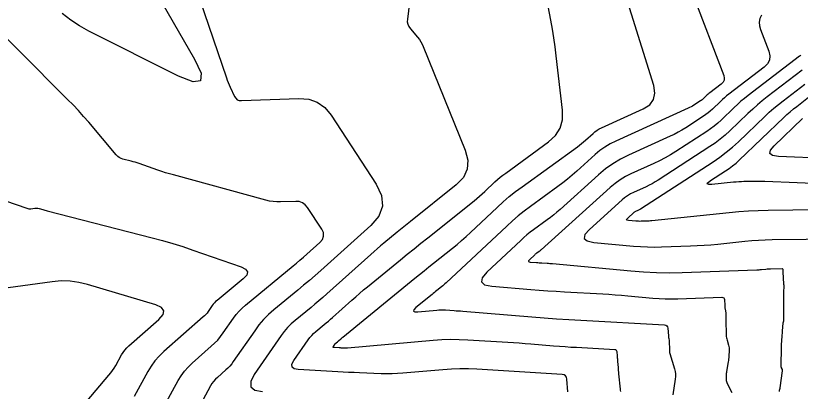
# Model space of a CAD drawing. Extents: x 1354696 to 1366163, y 660729 to 670380.
# Drawn here: x 1360664.7 to 1360773.5, y 664448.6 to 664500.6 of the extents above; entities that cross this region are included whole.
import ezdxf

# ---------------------------------------------------------------- set-up
doc = ezdxf.new("R2010")
doc.units = 0
doc.layers.add('R_Contours', color=7, linetype='Continuous')

msp = doc.modelspace()

# ---------------------------------------------------------------- linework, layer by layer
at = {"layer": 'R_Contours'}
for points in [[(1360686, 664515.45), (1360693.97, 664492.01), (1360694.08, 664491.69), (1360694.21, 664491.36), (1360694.34, 664491.04), (1360694.49, 664490.72), (1360695.07, 664489.46), (1360695.25, 664489.19), (1360695.47, 664488.99), (1360695.74, 664488.88), (1360696.06, 664488.86), (1360704.01, 664489.16), (1360705.37, 664489.06), (1360706.56, 664488.64), (1360707.6, 664487.91), (1360708.47, 664486.86), (1360714.74, 664477.28), (1360715.47, 664475.72), (1360715.59, 664474.25), (1360715.1, 664472.86), (1360713.99, 664471.55), (1360707.04, 664465.32), (1360706.26, 664464.63), (1360705.47, 664463.94), (1360704.67, 664463.26), (1360703.87, 664462.59), (1360700.55, 664459.87), (1360699.81, 664459.21), (1360699.11, 664458.51), (1360698.47, 664457.76), (1360697.88, 664456.96), (1360694.92, 664452.68), (1360694.69, 664452.37), (1360694.44, 664452.07), (1360694.17, 664451.79), (1360693.89, 664451.52), (1360692.71, 664450.49), (1360692.43, 664450.23), (1360692.18, 664449.94), (1360691.95, 664449.63), (1360691.75, 664449.3), (1360689.98, 664446.05)], [(1360681.34, 664508.85), (1360689.53, 664494.63), (1360690.44, 664492.65), (1360690.38, 664491.6), (1360689.33, 664491.48), (1360687.31, 664492.27), (1360674.89, 664498.5), (1360673.59, 664499.22), (1360672.37, 664500.03), (1360671.21, 664500.94)], [(1360748.63, 664448.56), (1360748.6, 664448.72), (1360748.58, 664448.88), (1360748.37, 664451), (1360748.37, 664451.09), (1360748.36, 664451.19), (1360748.35, 664451.28), (1360748.34, 664451.37), (1360748.32, 664451.74), (1360748.32, 664451.83), (1360748.31, 664451.93), (1360748.3, 664452.02), (1360748.29, 664452.11), (1360748.22, 664452.9), (1360748.21, 664453.04), (1360748.19, 664453.18), (1360748.18, 664453.32), (1360748.17, 664453.47), (1360748.12, 664454.03), (1360748.09, 664454.15), (1360748.02, 664454.24), (1360747.93, 664454.3), (1360747.81, 664454.33), (1360742.49, 664454.62), (1360741.7, 664454.66), (1360740.91, 664454.72), (1360740.12, 664454.77), (1360739.32, 664454.84), (1360736.15, 664455.1), (1360735.36, 664455.16), (1360734.57, 664455.22), (1360733.78, 664455.28), (1360732.98, 664455.33), (1360727.41, 664455.67), (1360726.22, 664455.72), (1360725.03, 664455.73), (1360723.84, 664455.69), (1360722.64, 664455.61), (1360710.74, 664454.55), (1360710.64, 664454.54), (1360710.54, 664454.54), (1360710.45, 664454.54), (1360710.35, 664454.54), (1360709.97, 664454.56), (1360709.87, 664454.56), (1360709.77, 664454.57), (1360709.68, 664454.57), (1360709.58, 664454.58), (1360708.89, 664454.62), (1360708.81, 664454.63), (1360708.78, 664454.66), (1360708.77, 664454.71), (1360708.81, 664454.78), (1360709.06, 664455.15), (1360709.09, 664455.18), (1360709.12, 664455.22), (1360709.16, 664455.26), (1360709.19, 664455.29), (1360709.34, 664455.41), (1360709.38, 664455.44), (1360709.42, 664455.47), (1360709.45, 664455.51), (1360709.49, 664455.54), (1360709.83, 664455.84), (1360709.9, 664455.9), (1360709.97, 664455.96), (1360710.04, 664456.02), (1360710.11, 664456.08), (1360720.1, 664464.25), (1360720.74, 664464.77), (1360721.39, 664465.29), (1360722.04, 664465.82), (1360722.69, 664466.34), (1360725.29, 664468.42), (1360725.93, 664468.94), (1360726.56, 664469.48), (1360727.19, 664470.03), (1360727.8, 664470.59), (1360731.5, 664474.07), (1360732.33, 664474.82), (1360733.18, 664475.55), (1360734.06, 664476.25), (1360734.95, 664476.92), (1360742.62, 664482.48), (1360742.9, 664482.69), (1360743.18, 664482.91), (1360743.46, 664483.14), (1360743.73, 664483.38), (1360744.79, 664484.33), (1360745.06, 664484.56), (1360745.35, 664484.76), (1360745.65, 664484.95), (1360745.97, 664485.1), (1360751.76, 664487.73), (1360752.65, 664488.29), (1360753.19, 664489.02), (1360753.37, 664489.9), (1360753.2, 664490.95), (1360748.45, 664506.22)], [(1360741.31, 664448.47), (1360741.17, 664450.26), (1360741.11, 664450.52), (1360740.98, 664450.71), (1360740.79, 664450.84), (1360740.52, 664450.89), (1360728.69, 664451.62), (1360727.51, 664451.67), (1360726.33, 664451.67), (1360725.16, 664451.64), (1360723.98, 664451.55), (1360718.44, 664451.06), (1360717.69, 664451.01), (1360716.93, 664450.98), (1360716.18, 664450.97), (1360715.42, 664450.99), (1360712.41, 664451.11), (1360711.65, 664451.15), (1360710.9, 664451.18), (1360710.14, 664451.22), (1360709.39, 664451.26), (1360703.93, 664451.58), (1360703.36, 664451.69), (1360703.06, 664451.93), (1360703.05, 664452.31), (1360703.32, 664452.83), (1360705.31, 664455.72), (1360705.54, 664456.03), (1360705.79, 664456.32), (1360706.05, 664456.58), (1360706.34, 664456.84), (1360707.52, 664457.81), (1360707.81, 664458.05), (1360708.1, 664458.3), (1360708.39, 664458.55), (1360708.67, 664458.8), (1360711.34, 664461.19), (1360711.88, 664461.67), (1360712.43, 664462.14), (1360712.98, 664462.61), (1360713.54, 664463.07), (1360718.09, 664466.79), (1360719.03, 664467.56), (1360719.98, 664468.33), (1360720.93, 664469.09), (1360721.88, 664469.86), (1360728.3, 664474.99), (1360728.67, 664475.3), (1360729.05, 664475.61), (1360729.41, 664475.93), (1360729.77, 664476.26), (1360731.19, 664477.6), (1360731.55, 664477.92), (1360731.92, 664478.24), (1360732.3, 664478.54), (1360732.69, 664478.83), (1360738.62, 664483.14), (1360739.58, 664484.02), (1360740.23, 664485.05), (1360740.55, 664486.21), (1360740.55, 664487.52), (1360739.69, 664495.09), (1360739.54, 664496.33), (1360739.36, 664497.56), (1360739.16, 664498.79), (1360738.94, 664500.01), (1360738, 664504.9)], [(1360719.52, 664504.03), (1360719.05, 664500.18), (1360719.04, 664499.8), (1360719.1, 664499.45), (1360719.24, 664499.13), (1360719.46, 664498.82), (1360720.47, 664497.65), (1360720.71, 664497.35), (1360720.92, 664497.03), (1360721.11, 664496.7), (1360721.26, 664496.35), (1360727.08, 664481.98), (1360727.44, 664480.6), (1360727.35, 664479.34), (1360726.81, 664478.2), (1360725.82, 664477.17), (1360719.5, 664472.11), (1360719.03, 664471.74), (1360718.57, 664471.36), (1360718.1, 664470.99), (1360717.64, 664470.61), (1360715.79, 664469.1), (1360715.33, 664468.72), (1360714.88, 664468.34), (1360714.43, 664467.95), (1360713.98, 664467.55), (1360707.86, 664462.06), (1360707.32, 664461.59), (1360706.79, 664461.12), (1360706.24, 664460.66), (1360705.69, 664460.2), (1360703.48, 664458.38), (1360702.95, 664457.91), (1360702.45, 664457.41), (1360701.99, 664456.87), (1360701.57, 664456.3), (1360697.82, 664450.89), (1360697.33, 664449.92), (1360697.35, 664449.2), (1360697.9, 664448.74), (1360698.97, 664448.54)], [(1360758.51, 664503.85), (1360762.9, 664492.34), (1360762.98, 664492), (1360762.95, 664491.69), (1360762.81, 664491.41), (1360762.56, 664491.16), (1360760.96, 664489.93), (1360760.85, 664489.84), (1360760.74, 664489.75), (1360760.63, 664489.66), (1360760.53, 664489.56), (1360760.12, 664489.17), (1360760.01, 664489.07), (1360759.91, 664488.98), (1360759.79, 664488.9), (1360759.68, 664488.82), (1360758.77, 664488.23), (1360758.58, 664488.11), (1360758.38, 664488), (1360758.18, 664487.89), (1360757.97, 664487.8), (1360747.93, 664483.25), (1360747.17, 664482.87), (1360746.44, 664482.43), (1360745.75, 664481.94), (1360745.1, 664481.39), (1360742.55, 664479.1), (1360741.91, 664478.53), (1360741.25, 664477.99), (1360740.58, 664477.46), (1360739.89, 664476.94), (1360736.1, 664474.2), (1360735.25, 664473.56), (1360734.42, 664472.89), (1360733.61, 664472.2), (1360732.82, 664471.48), (1360724.42, 664463.6), (1360724.26, 664463.46), (1360724.11, 664463.32), (1360723.95, 664463.18), (1360723.78, 664463.05), (1360723.13, 664462.53), (1360722.96, 664462.4), (1360722.8, 664462.26), (1360722.64, 664462.13), (1360722.48, 664462), (1360720.24, 664460.18), (1360719.94, 664459.88), (1360719.88, 664459.69), (1360720.06, 664459.59), (1360720.48, 664459.59), (1360723.12, 664459.82), (1360723.42, 664459.84), (1360723.72, 664459.85), (1360724.02, 664459.85), (1360724.32, 664459.84), (1360725.52, 664459.76), (1360725.83, 664459.74), (1360726.13, 664459.72), (1360726.43, 664459.7), (1360726.73, 664459.67), (1360736.31, 664458.88), (1360738.01, 664458.74), (1360739.71, 664458.62), (1360741.41, 664458.51), (1360743.11, 664458.41), (1360754.68, 664457.77), (1360754.87, 664457.74), (1360755.01, 664457.65), (1360755.1, 664457.52), (1360755.14, 664457.33), (1360755.24, 664456.25), (1360755.25, 664456.17), (1360755.26, 664456.08), (1360755.27, 664456), (1360755.28, 664455.92), (1360755.33, 664455.58), (1360755.34, 664455.5), (1360755.35, 664455.42), (1360755.36, 664455.33), (1360755.36, 664455.25), (1360755.37, 664454.58), (1360755.37, 664454.51), (1360755.38, 664454.44), (1360755.38, 664454.38), (1360755.38, 664454.31), (1360755.41, 664453.93), (1360755.41, 664453.91), (1360755.41, 664453.89), (1360755.41, 664453.86), (1360755.41, 664453.85), (1360755.41, 664453.84), (1360755.42, 664453.83), (1360755.42, 664453.82), (1360756.07, 664451.69), (1360756.16, 664451.33), (1360756.21, 664450.97), (1360756.22, 664450.6), (1360756.18, 664450.24), (1360755.86, 664448.07)], [(1360682.79, 664441.87), (1360687.26, 664450.04), (1360687.67, 664450.71), (1360688.13, 664451.34), (1360688.65, 664451.93), (1360689.22, 664452.48), (1360691.87, 664454.8), (1360692.32, 664455.22), (1360692.75, 664455.67), (1360693.14, 664456.15), (1360693.51, 664456.65), (1360694.93, 664458.7), (1360695.3, 664459.2), (1360695.71, 664459.67), (1360696.14, 664460.11), (1360696.61, 664460.52), (1360703.22, 664465.96), (1360703.7, 664466.35), (1360704.16, 664466.75), (1360704.63, 664467.15), (1360705.09, 664467.56), (1360706.92, 664469.21), (1360707.28, 664469.63), (1360707.44, 664470.08), (1360707.4, 664470.56), (1360707.17, 664471.06), (1360705.2, 664474.06), (1360704.89, 664474.44), (1360704.51, 664474.71), (1360704.07, 664474.86), (1360703.58, 664474.9), (1360701.48, 664474.82), (1360700.96, 664474.82), (1360700.44, 664474.86), (1360699.93, 664474.94), (1360699.42, 664475.05), (1360686.61, 664478.56), (1360686.07, 664478.71), (1360685.53, 664478.87), (1360685, 664479.04), (1360684.47, 664479.22), (1360681.85, 664480.13), (1360681.58, 664480.23), (1360681.3, 664480.31), (1360681.03, 664480.39), (1360680.75, 664480.47), (1360679.62, 664480.76), (1360679.36, 664480.85), (1360679.11, 664480.98), (1360678.89, 664481.14), (1360678.69, 664481.34), (1360674.87, 664485.86), (1360674.16, 664486.68), (1360673.44, 664487.48), (1360672.7, 664488.27), (1360671.94, 664489.04), (1360658.4, 664502.61)], [(1360768.12, 664500.73), (1360767.92, 664500.23), (1360767.84, 664499.73), (1360767.87, 664499.23), (1360768.01, 664498.71), (1360769.15, 664495.72), (1360769.31, 664495.08), (1360769.25, 664494.49), (1360768.99, 664493.97), (1360768.52, 664493.5), (1360763.62, 664489.75), (1360763.31, 664489.51), (1360763.02, 664489.26), (1360762.73, 664489), (1360762.44, 664488.74), (1360761.33, 664487.67), (1360761.04, 664487.41), (1360760.74, 664487.16), (1360760.44, 664486.93), (1360760.12, 664486.71), (1360757.64, 664485.1), (1360757.11, 664484.78), (1360756.57, 664484.47), (1360756.03, 664484.18), (1360755.46, 664483.92), (1360749.71, 664481.31), (1360748.59, 664480.75), (1360747.52, 664480.11), (1360746.51, 664479.39), (1360745.55, 664478.59), (1360740.22, 664473.78), (1360739.79, 664473.4), (1360739.34, 664473.03), (1360738.89, 664472.67), (1360738.42, 664472.32), (1360736.55, 664470.96), (1360736.09, 664470.62), (1360735.63, 664470.26), (1360735.19, 664469.88), (1360734.77, 664469.49), (1360730.06, 664465.08), (1360729.41, 664464.31), (1360729.31, 664463.73), (1360729.75, 664463.33), (1360730.74, 664463.13), (1360736.17, 664462.68), (1360737.34, 664462.59), (1360738.51, 664462.51), (1360739.68, 664462.43), (1360740.85, 664462.36), (1360746.13, 664462.07), (1360747, 664462.02), (1360747.87, 664461.96), (1360748.74, 664461.89), (1360749.61, 664461.81), (1360753.07, 664461.49), (1360753.94, 664461.42), (1360754.81, 664461.38), (1360755.68, 664461.37), (1360756.55, 664461.39), (1360762.65, 664461.6), (1360762.8, 664461.58), (1360762.91, 664461.52), (1360762.98, 664461.42), (1360763.01, 664461.27), (1360763.04, 664460.48), (1360763.05, 664460.36), (1360763.06, 664460.24), (1360763.07, 664460.11), (1360763.09, 664459.99), (1360763.18, 664459.41), (1360763.19, 664459.33), (1360763.2, 664459.25), (1360763.2, 664459.17), (1360763.2, 664459.1), (1360763.21, 664458.78), (1360763.21, 664458.7), (1360763.21, 664458.63), (1360763.21, 664458.55), (1360763.22, 664458.47), (1360763.25, 664456.36), (1360763.26, 664456.18), (1360763.28, 664456), (1360763.32, 664455.82), (1360763.37, 664455.64), (1360763.58, 664454.94), (1360763.62, 664454.77), (1360763.65, 664454.59), (1360763.67, 664454.41), (1360763.66, 664454.23), (1360763.61, 664453.43), (1360763.6, 664453.23), (1360763.58, 664453.04), (1360763.56, 664452.85), (1360763.52, 664452.65), (1360763.3, 664451.32), (1360763.28, 664451.18), (1360763.26, 664451.04), (1360763.25, 664450.9), (1360763.25, 664450.76), (1360763.24, 664450.19), (1360763.25, 664450.05), (1360763.28, 664449.91), (1360763.32, 664449.78), (1360763.38, 664449.65), (1360764.04, 664448.4)], [(1360773.58, 664495.15), (1360773.49, 664495.09), (1360773.41, 664495.02), (1360766.28, 664489.56), (1360765.78, 664489.17), (1360765.3, 664488.77), (1360764.82, 664488.35), (1360764.36, 664487.92), (1360762.53, 664486.17), (1360762.07, 664485.74), (1360761.58, 664485.34), (1360761.08, 664484.96), (1360760.56, 664484.6), (1360756.27, 664481.82), (1360755.53, 664481.36), (1360754.78, 664480.93), (1360754.01, 664480.53), (1360753.22, 664480.16), (1360750.05, 664478.72), (1360749.28, 664478.34), (1360748.54, 664477.89), (1360747.84, 664477.39), (1360747.18, 664476.84), (1360737.58, 664468.18), (1360737.51, 664468.12), (1360737.44, 664468.06), (1360737.37, 664468), (1360737.3, 664467.95), (1360737, 664467.73), (1360736.92, 664467.68), (1360736.85, 664467.62), (1360736.78, 664467.56), (1360736.71, 664467.5), (1360735.97, 664466.8), (1360735.86, 664466.67), (1360735.85, 664466.58), (1360735.92, 664466.52), (1360736.07, 664466.49), (1360736.94, 664466.41), (1360737.12, 664466.4), (1360737.31, 664466.39), (1360737.5, 664466.37), (1360737.68, 664466.36), (1360738.43, 664466.32), (1360738.61, 664466.31), (1360738.8, 664466.3), (1360738.99, 664466.28), (1360739.17, 664466.27), (1360750.03, 664465.25), (1360751.8, 664465.12), (1360753.57, 664465.04), (1360755.35, 664465.01), (1360757.13, 664465.05), (1360767.48, 664465.4), (1360767.64, 664465.41), (1360767.8, 664465.42), (1360767.96, 664465.43), (1360768.12, 664465.44), (1360768.76, 664465.51), (1360768.92, 664465.53), (1360769.08, 664465.54), (1360769.24, 664465.54), (1360769.4, 664465.55), (1360771.01, 664465.57), (1360771.05, 664465.56), (1360771.07, 664465.55), (1360771.09, 664465.52), (1360771.1, 664465.48), (1360771.1, 664465.31), (1360771.1, 664465.27), (1360771.1, 664465.23), (1360771.1, 664465.19), (1360771.11, 664465.15), (1360771.21, 664463.4), (1360771.22, 664463.29), (1360771.22, 664463.18), (1360771.22, 664463.07), (1360771.22, 664462.96), (1360771.2, 664462.51), (1360771.2, 664462.4), (1360771.2, 664462.28), (1360771.19, 664462.17), (1360771.19, 664462.06), (1360771.18, 664458.31), (1360771.17, 664458.28), (1360771.17, 664458.25), (1360771.17, 664458.23), (1360771.16, 664458.2), (1360771.13, 664458.1), (1360771.12, 664458.08), (1360771.12, 664458.05), (1360771.11, 664458.03), (1360771.11, 664458), (1360771.02, 664456.95), (1360771, 664456.76), (1360770.99, 664456.58), (1360770.98, 664456.39), (1360770.97, 664456.21), (1360770.89, 664455), (1360770.89, 664454.98), (1360770.89, 664454.95), (1360770.88, 664454.93), (1360770.88, 664454.9), (1360770.86, 664454.81), (1360770.86, 664454.78), (1360770.86, 664454.76), (1360770.86, 664454.73), (1360770.86, 664454.71), (1360770.84, 664452.01), (1360770.84, 664451.95), (1360770.85, 664451.9), (1360770.87, 664451.85), (1360770.89, 664451.8), (1360770.99, 664451.61), (1360771.02, 664451.56), (1360771.03, 664451.51), (1360771.03, 664451.46), (1360771.03, 664451.4), (1360770.69, 664449.06), (1360770.67, 664448.94), (1360770.64, 664448.81), (1360770.61, 664448.68), (1360770.57, 664448.56)], [(1360773.78, 664493.09), (1360768.94, 664489.38), (1360768.25, 664488.84), (1360767.57, 664488.28), (1360766.92, 664487.7), (1360766.27, 664487.1), (1360763.74, 664484.67), (1360763.09, 664484.08), (1360762.42, 664483.52), (1360761.72, 664482.99), (1360761, 664482.5), (1360753.82, 664477.84), (1360753.41, 664477.59), (1360753, 664477.35), (1360752.57, 664477.13), (1360752.14, 664476.92), (1360750.39, 664476.13), (1360749.97, 664475.92), (1360749.56, 664475.67), (1360749.17, 664475.4), (1360748.81, 664475.09), (1360744.28, 664471.01), (1360743.66, 664470.31), (1360743.56, 664469.77), (1360743.96, 664469.41), (1360744.88, 664469.21), (1360750.38, 664468.7), (1360751.36, 664468.63), (1360752.34, 664468.58), (1360753.32, 664468.57), (1360754.3, 664468.59), (1360758.29, 664468.72), (1360759.24, 664468.76), (1360760.18, 664468.82), (1360761.13, 664468.89), (1360762.07, 664468.98), (1360765.83, 664469.37), (1360766.78, 664469.46), (1360767.72, 664469.53), (1360768.66, 664469.57), (1360769.61, 664469.59), (1360779.05, 664469.71)], [(1360775.89, 664473.71), (1360769.05, 664473.63), (1360767.7, 664473.59), (1360766.36, 664473.53), (1360765.02, 664473.44), (1360763.68, 664473.31), (1360752.94, 664472.2), (1360752.75, 664472.18), (1360752.57, 664472.17), (1360752.39, 664472.16), (1360752.2, 664472.15), (1360751.47, 664472.13), (1360751.28, 664472.12), (1360751.1, 664472.13), (1360750.92, 664472.13), (1360750.73, 664472.15), (1360749.7, 664472.24), (1360749.53, 664472.28), (1360749.45, 664472.35), (1360749.47, 664472.45), (1360749.59, 664472.58), (1360750.44, 664473.35), (1360750.51, 664473.4), (1360750.58, 664473.46), (1360750.65, 664473.5), (1360750.73, 664473.54), (1360751.06, 664473.69), (1360751.14, 664473.73), (1360751.22, 664473.77), (1360751.3, 664473.81), (1360751.38, 664473.86), (1360761.44, 664480.39), (1360762.36, 664481.02), (1360763.26, 664481.7), (1360764.12, 664482.41), (1360764.95, 664483.17), (1360768.61, 664486.68), (1360769.22, 664487.25), (1360769.84, 664487.8), (1360770.48, 664488.33), (1360771.13, 664488.84), (1360774.16, 664491.16)], [(1360777.59, 664477.27), (1360768.61, 664477.63), (1360768.25, 664477.64), (1360767.89, 664477.64), (1360767.52, 664477.65), (1360767.16, 664477.64), (1360765.71, 664477.63), (1360765.35, 664477.62), (1360764.99, 664477.6), (1360764.63, 664477.58), (1360764.27, 664477.54), (1360761.28, 664477.23), (1360760.82, 664477.22), (1360760.63, 664477.31), (1360760.72, 664477.49), (1360761.09, 664477.77), (1360763.15, 664479.11), (1360763.65, 664479.45), (1360764.14, 664479.82), (1360764.61, 664480.21), (1360765.06, 664480.62), (1360771.23, 664486.53), (1360771.66, 664486.93), (1360772.1, 664487.33), (1360772.56, 664487.71), (1360773.03, 664488.07), (1360774.91, 664489.52)], [(1360777.2, 664480.85), (1360770.48, 664481.11), (1360769.67, 664481.24), (1360769.31, 664481.53), (1360769.39, 664481.99), (1360769.91, 664482.61), (1360773.84, 664486.38)], [(1360650.41, 664479.42), (1360666.3, 664473.94), (1360666.44, 664473.9), (1360666.57, 664473.88), (1360666.71, 664473.87), (1360666.86, 664473.88), (1360667.42, 664473.96), (1360667.56, 664473.97), (1360667.7, 664473.97), (1360667.84, 664473.95), (1360667.98, 664473.92), (1360668.53, 664473.75), (1360668.67, 664473.71), (1360668.81, 664473.67), (1360668.95, 664473.63), (1360669.09, 664473.6), (1360683.68, 664469.84), (1360685.1, 664469.46), (1360686.51, 664469.05), (1360687.91, 664468.62), (1360689.3, 664468.15), (1360695.99, 664465.82), (1360696.62, 664465.5), (1360696.88, 664465.12), (1360696.77, 664464.67), (1360696.28, 664464.15), (1360692.66, 664461.17), (1360692.47, 664461.01), (1360692.3, 664460.83), (1360692.14, 664460.64), (1360691.99, 664460.44), (1360691.42, 664459.62), (1360691.27, 664459.42), (1360691.11, 664459.23), (1360690.94, 664459.05), (1360690.76, 664458.88), (1360685.27, 664454.06), (1360684.62, 664453.45), (1360684.04, 664452.78), (1360683.52, 664452.07), (1360683.06, 664451.31), (1360681.16, 664447.85)], [(1360672.14, 664444.3), (1360677.68, 664450.79), (1360677.94, 664451.11), (1360678.18, 664451.44), (1360678.41, 664451.79), (1360678.62, 664452.15), (1360679.42, 664453.6), (1360679.63, 664453.96), (1360679.87, 664454.29), (1360680.14, 664454.59), (1360680.44, 664454.88), (1360684.61, 664458.53), (1360685.18, 664459.19), (1360685.3, 664459.74), (1360684.96, 664460.19), (1360684.17, 664460.55), (1360674.72, 664463.38), (1360673.51, 664463.67), (1360672.29, 664463.83), (1360671.06, 664463.86), (1360669.82, 664463.76), (1360663.71, 664462.91)]]:
    msp.add_lwpolyline(points, dxfattribs=at)

doc.saveas('drawing.dxf')
